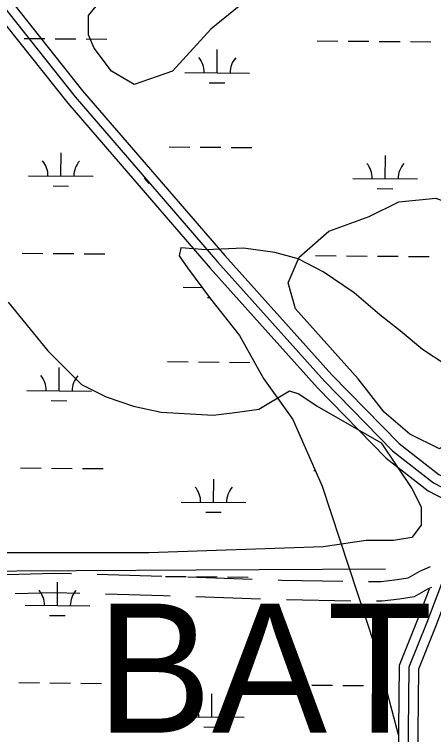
# Model space of a CAD drawing. Extents: x 3271442 to 3309282, y 752266 to 777610.
# Drawn here: x 3292890 to 3293538, y 758564 to 759680 of the extents above; entities that cross this region are included whole.
import ezdxf

# ---------------------------------------------------------------- set-up
doc = ezdxf.new("R2010")
doc.units = 0
for name, color, linetype in [('V-ROAD-CNTR', 7, 'Continuous'), ('V-SITE-VEGE', 7, 'Continuous'), ('V-TOPO-GNAM-IDEN', 7, 'Continuous'), ('V-TOPO-SHOR', 7, 'Continuous'), ('V-WETL-SWMP', 7, 'Continuous')]:
    doc.layers.add(name, color=color, linetype=linetype)

msp = doc.modelspace()

# ---------------------------------------------------------------- linework, layer by layer
at = {"layer": 'V-ROAD-CNTR'}
for p, q in [((3293098.1, 759417.9), (3293091.1, 759426)), ((3293117.9, 758808.9), (3293017.9, 758811.7)), ((3293257.8, 758804.3), (3293157.9, 758807.6)), ((3293270.5, 758773.9), (3293170.6, 758777.2)), ((3293410.4, 758770.9), (3293310.5, 758772.7))]:
    msp.add_line(p, q, dxfattribs=at)
for points in [[(3291710.2, 762151), (3291884, 761617.6), (3292156.5, 760856.4), (3292211.8, 760716.1), (3292229.3, 760668.3), (3292244.5, 760630.3), (3292259.9, 760602), (3292280.3, 760564.6), (3292299.8, 760529.8), (3292338.4, 760467.9), (3292387.8, 760390.2), (3292491, 760226), (3292641.7, 760002.5), (3292813.1, 759766.6), (3292983.7, 759551.8), (3293204, 759296.3), (3293369.7, 759111.2), (3293474.9, 759003.5), (3293538.2, 758954.1), (3293592, 758926.2), (3293632.5, 758908), (3293657.7, 758906), (3293679.3, 758903.1), (3293711, 758901.8)], [(3292319.9, 760526), (3292351.1, 760475.9), (3292400.5, 760398.3), (3292503.5, 760234.2), (3292653.9, 760011.1), (3292825.1, 759775.7), (3292995.2, 759561.3), (3293215.3, 759306.2), (3293380.7, 759121.5), (3293484.9, 759014.7), (3293546.3, 758966.8), (3293598.5, 758939.7), (3293636.3, 758922.7), (3293659.3, 758920.9), (3293680.6, 758918.1), (3293711.6, 758916.8)], [(3292289, 760518.8), (3292325.8, 760459.9), (3292375.2, 760382.2), (3292478.4, 760217.8), (3292629.4, 759993.8), (3292801.2, 759757.5), (3292972.1, 759542.2), (3293192.7, 759286.4), (3293358.7, 759101), (3293464.8, 758992.3), (3293530, 758941.5), (3293584.8, 758913)], [(3293490.6, 757649.6), (3293492.2, 757877.9), (3293500.6, 758668.8), (3293528.3, 758738.3), (3293556.7, 758813.2), (3293557.4, 758891.7), (3293632.5, 758908)], [(3293505.6, 757649.5), (3293507.2, 757877.7), (3293515.6, 758665.8), (3293542.2, 758732.9), (3293571.7, 758810.4), (3293572.3, 758879.5), (3293633.5, 758892.9)], [(3293532.9, 758823.6), (3293516.7, 758816.4), (3293498.3, 758806.2), (3293481.9, 758803.7), (3293457.2, 758800.8), (3293437.6, 758800.8)], [(3292978, 758812.8), (3292951, 758813.5), (3292878, 758811.5)], [(3293397.7, 758801.2), (3293303, 758802.9), (3293297.8, 758803)], [(3293534.9, 758791.7), (3293530.1, 758789.5), (3293508.1, 758777.3), (3293485.8, 758773.9), (3293458.9, 758770.8), (3293450.2, 758770.8)], [(3292990.7, 758782.4), (3292951, 758783.5), (3292890.7, 758781.9)], [(3293130.6, 758778.5), (3293120.3, 758778.8), (3293030.6, 758781.3)], [(3293475.6, 757649.7), (3293477.2, 757878), (3293485.6, 758671.7), (3293514.3, 758743.7), (3293531.8, 758789.9)]]:
    msp.add_lwpolyline(points, dxfattribs=at)
at = {"layer": 'V-SITE-VEGE'}
for points in [[(3293273.2, 759722), (3293193.4, 759656.9), (3293134.2, 759591.9), (3293075.1, 759571.1), (3293039.6, 759591.9), (3293013, 759627.4), (3293004.1, 759648.1), (3293004.1, 759677.7), (3293027.8, 759707.2)], [(3293097.7, 758845.6), (3292548.6, 758845.6), (3291999.6, 758836.1), (3291658.8, 758817.1), (3291171.2, 758798.2), (3291005.6, 758798.2), (3291005.6, 758869.3), (3291010.3, 758907.1), (3291019.8, 758954.5), (3291024.5, 759016.1), (3291005.6, 759091.9), (3290953.5, 759257.7), (3290915.6, 759409.3), (3290877.8, 759451.9), (3290844.6, 759489.8), (3290787.8, 759541.9), (3290778.4, 759523), (3290806.8, 759485.1), (3290825.7, 759466.1), (3290830.4, 759442.4), (3290816.2, 759423.5), (3290778.4, 759418.8)], [(3292880, 759234), (3292941.5, 759158.2), (3292993.6, 759106.1), (3293031.4, 759087.2), (3293074, 759072.9), (3293116.6, 759063.5), (3293197.1, 759058.7), (3293235, 759063.5), (3293268.1, 759068.2), (3293315.4, 759096.6), (3293329.6, 759091.9), (3293358, 759072.9), (3293457.4, 759016.1), (3293504.8, 758945), (3293519, 758916.6), (3293519, 758888.2), (3293504.8, 758869.3), (3293476.4, 758864.5), (3293433.8, 758864.5), (3293367.5, 758855), (3293097.7, 758845.6)]]:
    msp.add_lwpolyline(points, dxfattribs=at)
msp.add_lwpolyline([(3293587.4, 759378), (3293581.7, 759303.7), (3293581.7, 759292.3), (3293576, 759246.5), (3293587.4, 759195.1), (3293604.5, 759149.3), (3293598.8, 759132.2), (3293587.4, 759097.9), (3293581.7, 759029.3), (3293547.4, 759006.4), (3293501.7, 759029.3), (3293461.7, 759063.6), (3293421.7, 759115), (3293324.5, 759223.7), (3293313.1, 759263.7), (3293330.3, 759303.7), (3293376, 759343.7), (3293438.8, 759366.6), (3293484.5, 759389.5), (3293541.7, 759395.2)], close=True, dxfattribs=at)
at = {"layer": 'V-TOPO-SHOR'}
msp.add_lwpolyline([(3291300.4, 758810.7), (3291661.7, 758803.2), (3292107.2, 758820.7), (3292614.7, 758815.9), (3293170.9, 758819), (3293463.7, 758820.6)], dxfattribs=at)
at = {"layer": 'V-WETL-SWMP'}
for p, q in [((3292904.5, 759642.4), (3292936.5, 759642.1)), ((3292952.5, 759642), (3292984.5, 759641.7)), ((3293000.5, 759641.6), (3293032.5, 759641.3)), ((3293358.4, 759638.6), (3293390.4, 759638.3)), ((3293406.4, 759638.2), (3293438.4, 759638)), ((3293454.4, 759637.8), (3293486.4, 759637.6)), ((3293502.4, 759637.4), (3293534.3, 759637.2)), ((3293203.4, 759589.1), (3293203.6, 759625.1)), ((3293153.4, 759589.6), (3293253.3, 759588.7)), ((3293191.2, 759573.8), (3293215.2, 759573.6)), ((3293129, 759474.3), (3293161, 759474.1)), ((3293177, 759473.9), (3293209, 759473.7)), ((3293225, 759473.5), (3293257, 759473.3)), ((3292961.6, 759429.3), (3292961.8, 759465.3)), ((3293463.4, 759425.1), (3293463.7, 759461.1)), ((3292911.6, 759429.7), (3293011.6, 759428.9)), ((3293413.4, 759425.5), (3293513.4, 759424.7)), ((3292949.4, 759413.9), (3292973.4, 759413.7)), ((3293451.3, 759409.8), (3293475.3, 759409.6)), ((3293147.3, 759317.8), (3293144.7, 759305.4)), ((3293186.6, 759314.9), (3293147.3, 759317.8)), ((3293244.3, 759317.4), (3293186.6, 759314.9)), ((3293292.8, 759310.9), (3293244.3, 759317.4)), ((3292901.7, 759309.7), (3292933.7, 759309.4)), ((3292949.7, 759309.3), (3292981.7, 759309)), ((3292997.7, 759308.9), (3293029.7, 759308.6)), ((3293144.7, 759305.4), (3293157.5, 759286.8)), ((3293328.9, 759300.8), (3293292.8, 759310.9)), ((3293355.6, 759305.9), (3293387.6, 759305.7)), ((3293403.6, 759305.6), (3293435.6, 759305.3)), ((3293451.6, 759305.2), (3293483.6, 759304.9)), ((3293499.6, 759304.8), (3293531.6, 759304.5)), ((3293367.4, 759280.7), (3293328.9, 759300.8)), ((3293157.5, 759286.8), (3293193, 759239.2)), ((3293415.7, 759248.2), (3293367.4, 759280.7)), ((3293150.6, 759256.9), (3293180, 759256.7)), ((3293188.5, 759241.2), (3293191.6, 759241.1)), ((3293193, 759239.2), (3293238.1, 759182.2)), ((3293455.4, 759214.4), (3293415.7, 759248.2)), ((3293486.4, 759189.3), (3293455.4, 759214.4)), ((3293238.1, 759182.2), (3293275.3, 759115.5)), ((3293521.1, 759160.6), (3293486.4, 759189.3)), ((3293555.9, 759138), (3293521.1, 759160.6)), ((3293126.3, 759141.7), (3293158.3, 759141.4)), ((3293174.3, 759141.3), (3293206.3, 759141)), ((3293222.3, 759140.9), (3293254.2, 759140.6)), ((3292958.8, 759096.6), (3292959.1, 759132.6)), ((3293275.3, 759115.5), (3293320.4, 759052.1)), ((3292908.8, 759097), (3293008.8, 759096.2)), ((3292946.7, 759081.3), (3292970.7, 759081.1)), ((3293320.4, 759052.1), (3293365.8, 758948.8)), ((3292899, 758977), (3292931, 758976.8)), ((3292947, 758976.6), (3292979, 758976.4)), ((3292995, 758976.2), (3293027, 758976)), ((3293352.9, 758973.3), (3293355.1, 758973.3)), ((3293197.9, 758923.8), (3293198.2, 758959.8)), ((3293365.8, 758948.8), (3293406.7, 758824.8)), ((3293147.9, 758924.2), (3293247.9, 758923.4)), ((3293185.7, 758908.5), (3293209.7, 758908.3)), ((3293406.7, 758824.8), (3293447.5, 758700.7)), ((3293123.5, 758809), (3293155.5, 758808.7)), ((3293171.5, 758808.6), (3293203.5, 758808.3)), ((3293219.5, 758808.2), (3293251.5, 758807.9)), ((3292956.1, 758763.9), (3292956.4, 758799.9)), ((3292906.1, 758764.4), (3293006.1, 758763.5)), ((3293408, 758760.2), (3293428, 758760.1)), ((3292943.9, 758748.6), (3292967.9, 758748.4)), ((3293447.5, 758700.7), (3293483.6, 758563.9)), ((3292896.2, 758644.4), (3292928.2, 758644.1)), ((3292944.2, 758644), (3292976.2, 758643.7)), ((3292992.2, 758643.6), (3293024.2, 758643.3)), ((3293350.1, 758640.6), (3293382.1, 758640.4)), ((3293398.1, 758640.2), (3293430.1, 758640)), ((3293446.1, 758639.8), (3293463.6, 758639.7)), ((3293195.1, 758591.2), (3293195.4, 758627.2)), ((3293145.1, 758591.6), (3293245.1, 758590.7)), ((3293183, 758575.8), (3293207, 758575.6))]:
    msp.add_line(p, q, dxfattribs=at)
for centre, start, end in [((3293148.1, 759590.1), 358.7563, 40.2999), ((3293258.6, 759589.2), 138.7563, 180.2999), ((3292906.3, 759430.2), 358.7563, 40.2999), ((3293016.8, 759429.3), 138.7563, 180.2999), ((3293408.2, 759426.1), 358.7563, 40.2999), ((3293518.7, 759425.2), 138.7563, 180.2999), ((3292903.6, 759097.5), 358.7563, 40.2999), ((3293014.1, 759096.6), 138.7563, 180.2999), ((3293142.6, 758924.7), 358.7563, 40.2999), ((3293253.1, 758923.8), 138.7563, 180.2999), ((3292900.8, 758764.9), 358.7563, 40.2999), ((3293011.3, 758764), 138.7563, 180.2999), ((3293139.9, 758592.1), 358.7563, 40.2999), ((3293250.4, 758591.2), 138.7563, 180.2999)]:
    msp.add_arc(centre, 35.2, start, end, dxfattribs=at)

# ---------------------------------------------------------------- texts
at = {"layer": 'V-TOPO-GNAM-IDEN'}
msp.add_text('BATON', height=200, rotation=359.9842, dxfattribs=at).set_placement((3293016.8, 758567))

doc.saveas('drawing.dxf')
